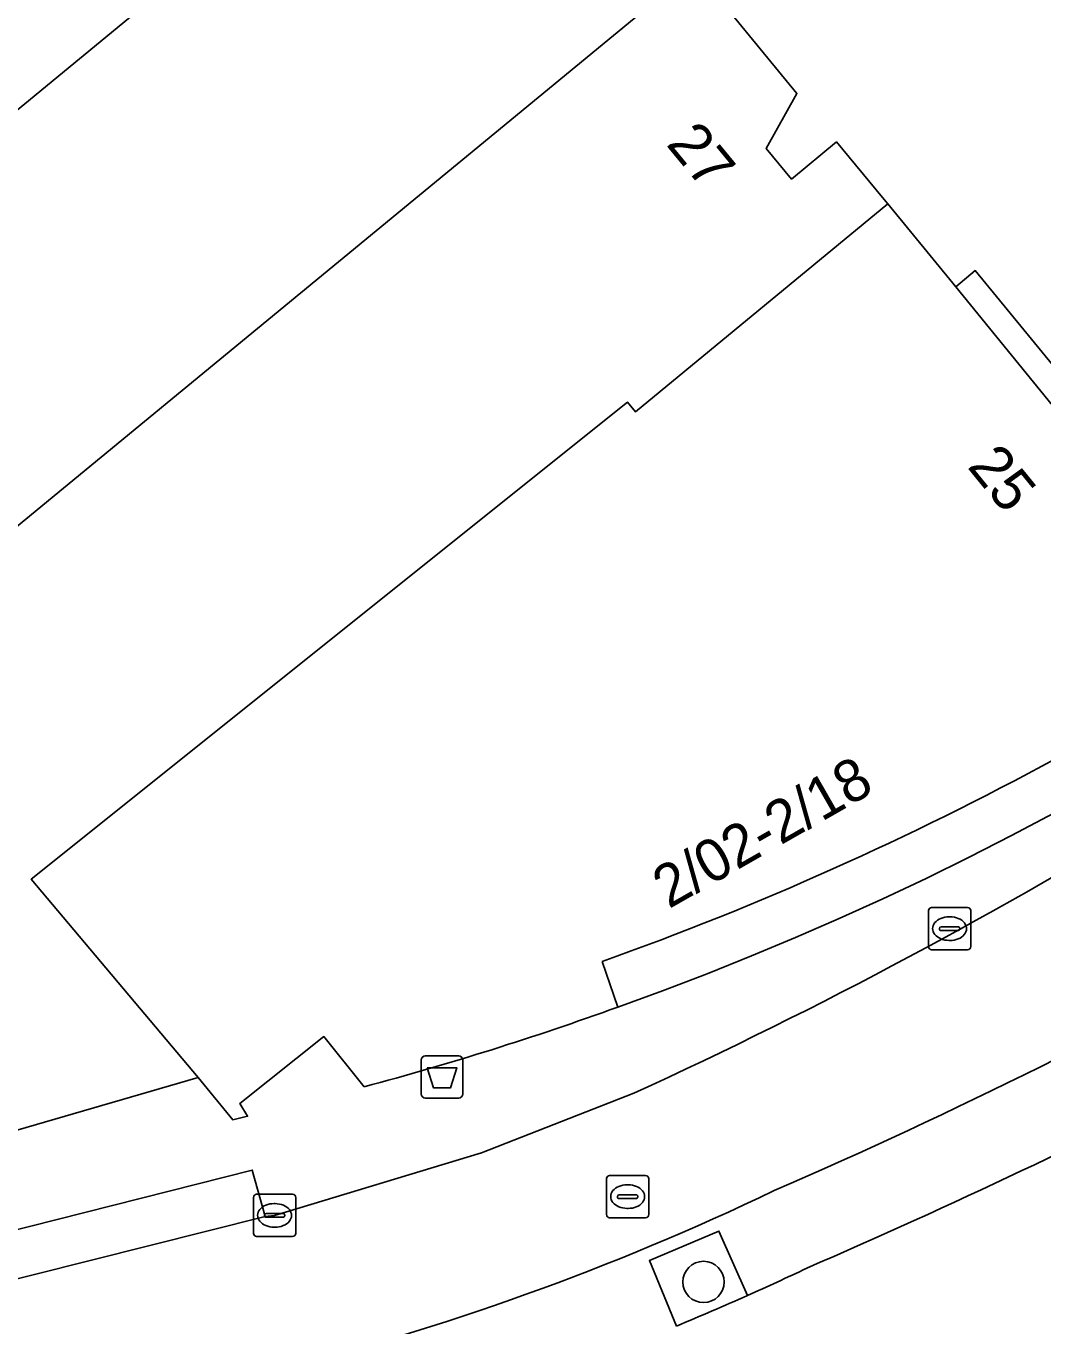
# Model space of a CAD drawing. Extents: x 160377 to 161131, y 383938 to 384853.
# Drawn here: x 160927.07 to 160951.15, y 384551.54 to 384582.34 of the extents above; entities that cross this region are included whole.
import ezdxf

# ---------------------------------------------------------------- set-up
doc = ezdxf.new("R2010")
doc.units = 0
for name, color, linetype in [('IMGEO_Afvalbak', 7, 'Continuous'), ('IMGEO_Boom', 7, 'Continuous'), ('IMGEO_Groenvoorziening', 7, 'Continuous'), ('IMGEO_Kolk', 7, 'Continuous'), ('IMGEO_Pand', 7, 'Continuous'), ('IMGEO_Pand_nummerreeks', 7, 'Continuous'), ('IMGEO_Pand_overbouw', 7, 'Continuous'), ('IMGEO_Parkeervlak_open', 7, 'Continuous'), ('IMGEO_Rijbaan_lokaal_open', 7, 'Continuous'), ('IMGEO_Rioolput', 7, 'Continuous'), ('IMGEO_Voetpad_open', 7, 'Continuous')]:
    doc.layers.add(name, color=color, linetype=linetype)

msp = doc.modelspace()

# ---------------------------------------------------------------- linework, layer by layer
at = {"layer": 'IMGEO_Afvalbak'}
for p, q in [((160936.423, 384557.042), (160936.423, 384557.842)), ((160936.423, 384557.842), (160936.423, 384557.042)), ((160936.523, 384557.942), (160937.313, 384557.942)), ((160937.313, 384557.942), (160936.523, 384557.942)), ((160937.413, 384557.842), (160937.413, 384557.042)), ((160937.413, 384557.042), (160937.413, 384557.842)), ((160937.313, 384556.942), (160936.523, 384556.942)), ((160936.523, 384556.942), (160937.313, 384556.942))]:
    msp.add_line(p, q, dxfattribs=at)
msp.add_lwpolyline([(160936.566, 384557.656), (160937.27, 384557.656), (160937.121, 384557.186), (160936.715, 384557.186), (160936.566, 384557.656)], dxfattribs=at)
for centre, start, end in [((160936.523, 384557.842), 90, 180), ((160936.523, 384557.842), 90, 180), ((160937.313, 384557.842), 0, 90), ((160937.313, 384557.842), 360, 90), ((160936.523, 384557.042), 180, 270), ((160936.523, 384557.042), 180, 270), ((160937.313, 384557.042), 270, 0), ((160937.313, 384557.042), 270, 0)]:
    msp.add_arc(centre, 0.1, start, end, dxfattribs=at)
at = {"layer": 'IMGEO_Boom'}
msp.add_circle((160943.112, 384552.584), 0.489, dxfattribs=at)
at = {"layer": 'IMGEO_Groenvoorziening'}
msp.add_lwpolyline([(160944.153, 384552.264), (160943.476, 384553.79), (160941.829, 384553.09), (160942.475, 384551.541)], dxfattribs=at)
msp.add_arc((160915.052, 384617.495), 71.428, 292.57693, 294.0426, dxfattribs=at)
at = {"layer": 'IMGEO_Kolk'}
for p, q in [((160948.439, 384560.528), (160948.439, 384561.38)), ((160948.514, 384561.454), (160949.366, 384561.454)), ((160948.927, 384561.234), (160948.952, 384561.234)), ((160949.44, 384561.38), (160949.44, 384560.528)), ((160948.698, 384560.948), (160948.698, 384560.96)), ((160949.136, 384560.911), (160948.738, 384560.911)), ((160948.741, 384560.997), (160949.139, 384560.997)), ((160949.182, 384560.96), (160949.182, 384560.948)), ((160948.95, 384560.674), (160948.925, 384560.674)), ((160949.366, 384560.454), (160948.514, 384560.454)), ((160932.452, 384553.735), (160932.452, 384554.587)), ((160932.527, 384554.661), (160933.379, 384554.661)), ((160932.94, 384554.441), (160932.965, 384554.441)), ((160933.453, 384554.587), (160933.453, 384553.735)), ((160932.711, 384554.155), (160932.711, 384554.167)), ((160933.149, 384554.118), (160932.751, 384554.118)), ((160932.754, 384554.204), (160933.152, 384554.204)), ((160933.195, 384554.167), (160933.195, 384554.155)), ((160932.963, 384553.881), (160932.938, 384553.881)), ((160933.379, 384553.661), (160932.527, 384553.661))]:
    msp.add_line(p, q, dxfattribs=at)
for points in [[(160948.439, 384560.528), (160948.439, 384561.38)], [(160948.514, 384561.454), (160949.366, 384561.454)], [(160949.44, 384561.38), (160949.44, 384560.528)], [(160949.366, 384560.454), (160948.514, 384560.454)], [(160932.452, 384553.735), (160932.452, 384554.587)], [(160932.527, 384554.661), (160933.379, 384554.661)], [(160933.453, 384554.587), (160933.453, 384553.735)], [(160933.379, 384553.661), (160932.527, 384553.661)]]:
    msp.add_lwpolyline(points, dxfattribs=at)
for centre, radius, start, end in [((160948.516, 384561.378), 0.0765, 91.552, 178.448), ((160948.516, 384561.378), 0.0765, 91.552, 178.448), ((160949.364, 384561.378), 0.0765, 1.552, 88.448), ((160949.364, 384561.378), 0.0765, 1.552, 88.448), ((160948.738, 384560.957), 0.0403, 85.8775, 175.7526), ((160948.735, 384560.947), 0.0366, 178.938, 274.7102), ((160949.139, 384560.954), 0.043, 264.8664, 352.4533), ((160949.143, 384560.959), 0.0386, 1.7309, 96.639), ((160948.516, 384560.53), 0.0765, 181.552, 268.448), ((160948.516, 384560.53), 0.0765, 181.552, 268.448), ((160949.364, 384560.53), 0.0765, 271.552, 358.448), ((160949.364, 384560.53), 0.0765, 271.552, 358.448), ((160932.529, 384554.585), 0.0765, 91.552, 178.448), ((160932.529, 384554.585), 0.0765, 91.552, 178.448), ((160933.377, 384554.585), 0.0765, 1.552, 88.448), ((160933.377, 384554.585), 0.0765, 1.552, 88.448), ((160932.751, 384554.164), 0.0403, 85.8775, 175.7526), ((160932.748, 384554.154), 0.0366, 178.938, 274.7102), ((160933.152, 384554.161), 0.043, 264.8664, 352.4533), ((160933.156, 384554.166), 0.0386, 1.7309, 96.639), ((160932.529, 384553.737), 0.0765, 181.552, 268.448), ((160932.529, 384553.737), 0.0765, 181.552, 268.448), ((160933.377, 384553.737), 0.0765, 271.552, 358.448), ((160933.377, 384553.737), 0.0765, 271.552, 358.448)]:
    msp.add_arc(centre, radius, start, end, dxfattribs=at)
for centre, major_axis, ratio, start_param, end_param in [((160948.926, 384560.954), (-0.387, 0.002), 0.722429, 4.712389, 7.853982), ((160948.951, 384560.954), (-0.39, 0.002), 0.717154, 1.570796, 4.712389), ((160932.939, 384554.161), (-0.387, 0.002), 0.722429, 4.712389, 7.853982), ((160932.964, 384554.161), (-0.39, 0.002), 0.717154, 1.570796, 4.712389)]:
    msp.add_ellipse(centre, major_axis=major_axis, ratio=ratio, start_param=start_param, end_param=end_param, dxfattribs=at)
at = {"layer": 'IMGEO_Pand'}
for points in [[(160938.07, 384589.581), (160937.358, 384590.443), (160936.078, 384589.386), (160935.442, 384590.157), (160936.135, 384591.56), (160934.12, 384594.403), (160933.689, 384594.925), (160933.597, 384594.883), (160927.596, 384589.921), (160927.818, 384589.651), (160916.367, 384580.225), (160916.118, 384580.529), (160906.965, 384573.035), (160911.713, 384567.882)], [(160938.07, 384589.581), (160911.713, 384567.882), (160913.237, 384566.228), (160916.353, 384568.839), (160919.511, 384564.45), (160942.897, 384583.701), (160941.832, 384585.001), (160940.494, 384583.904), (160939.898, 384584.631), (160940.594, 384586.133), (160938.253, 384588.998), (160938.428, 384589.147)], [(160947.478, 384578.121), (160947.354, 384578.272), (160946.261, 384579.592), (160945.198, 384578.712), (160944.598, 384579.436), (160945.325, 384580.739), (160942.897, 384583.701), (160919.511, 384564.45), (160925.7, 384555.846), (160931.143, 384557.427), (160927.188, 384562.122), (160941.313, 384573.422), (160941.498, 384573.197)]]:
    msp.add_lwpolyline(points, close=True, dxfattribs=at)
for points in [[(160951.45, 384564.979), (160951.491, 384564.944), (160953.55, 384566.121), (160956.03, 384567.636), (160949.092, 384576.16), (160947.478, 384578.121), (160941.498, 384573.197), (160941.313, 384573.422), (160927.188, 384562.122), (160931.143, 384557.427), (160931.962, 384556.425), (160932.313, 384556.509), (160932.131, 384556.814), (160934.119, 384558.397), (160935.073, 384557.207)], [(160941.08, 384559.096), (160940.71, 384560.174)]]:
    msp.add_lwpolyline(points, dxfattribs=at)
for centre, radius, start, end in [((160915.172, 384631.66), 75.911, 289.65865, 298.54816), ((160916.423, 384627.011), 72.252, 284.95907, 289.95415)]:
    msp.add_arc(centre, radius, start, end, dxfattribs=at)
at = {"layer": 'IMGEO_Pand_overbouw'}
for points in [[(160941.08, 384559.096), (160942.141, 384559.483), (160943.196, 384559.886), (160944.246, 384560.306), (160945.29, 384560.742), (160946.328, 384561.194), (160947.359, 384561.661), (160948.383, 384562.145), (160949.4, 384562.644), (160950.409, 384563.159), (160951.41, 384563.688), (160952.403, 384564.233), (160953.387, 384564.793), (160954.362, 384565.367), (160955.327, 384565.956), (160956.283, 384566.559), (160957.228, 384567.176), (160949.548, 384576.543), (160949.092, 384576.16), (160956.03, 384567.636), (160953.55, 384566.121), (160951.491, 384564.944), (160951.45, 384564.979)], [(160940.71, 384560.174), (160941.08, 384559.096)]]:
    msp.add_lwpolyline(points, dxfattribs=at)
msp.add_arc((160915.172, 384631.66), 75.911, 289.65865, 298.54816, dxfattribs=at)
at = {"layer": 'IMGEO_Parkeervlak_open'}
msp.add_lwpolyline([(160942.475, 384551.541), (160941.829, 384553.09), (160943.476, 384553.79), (160944.153, 384552.264)], dxfattribs=at)
for centre, radius, start, end in [((160889.187, 384682.475), 139.304, 293.52297, 299.24606), ((160878.419, 384707.646), 168.673, 293.45542, 297.24231), ((160917.593, 384611.535), 62.963, 283.99905, 295.58751), ((160919.465, 384607.684), 60.671, 294.01151, 295.47147)]:
    msp.add_arc(centre, radius, start, end, dxfattribs=at)
at = {"layer": 'IMGEO_Rijbaan_lokaal_open'}
msp.add_lwpolyline([(160941.464, 384557.056), (160937.85, 384555.646), (160932.953, 384554.161), (160932.73, 384554.133), (160916.171, 384549.973), (160914.036, 384549.461), (160901.226, 384546.299), (160898.99, 384545.987), (160890.773, 384544.726), (160890.653, 384544.708), (160888.676, 384544.343), (160880.924, 384542.745), (160863.202, 384538.718), (160847.361, 384535.141), (160836.187, 384532.632), (160833.966, 384532.11), (160833.946, 384532.104), (160833.927, 384532.098), (160831.292, 384531.493), (160832.263, 384527.13), (160902.011, 384542.877)], dxfattribs=at)
for centre, radius, start, end in [((160892.212, 384664.63), 118.313, 294.60051, 301.64097), ((160889.187, 384682.475), 139.304, 293.52297, 299.24606), ((160917.593, 384611.535), 62.963, 283.99905, 295.58751)]:
    msp.add_arc(centre, radius, start, end, dxfattribs=at)
at = {"layer": 'IMGEO_Rioolput'}
for p, q in [((160940.814, 384554.18), (160940.814, 384555.032)), ((160940.889, 384555.106), (160941.741, 384555.106)), ((160941.815, 384555.032), (160941.815, 384554.18)), ((160941.302, 384554.886), (160941.327, 384554.886)), ((160941.073, 384554.6), (160941.073, 384554.612)), ((160941.511, 384554.563), (160941.113, 384554.563)), ((160941.116, 384554.649), (160941.514, 384554.649)), ((160941.557, 384554.612), (160941.557, 384554.6)), ((160941.325, 384554.326), (160941.3, 384554.326)), ((160941.741, 384554.106), (160940.889, 384554.106))]:
    msp.add_line(p, q, dxfattribs=at)
for points in [[(160940.814, 384554.18), (160940.814, 384555.032)], [(160940.889, 384555.106), (160941.741, 384555.106)], [(160941.815, 384555.032), (160941.815, 384554.18)], [(160941.741, 384554.106), (160940.889, 384554.106)]]:
    msp.add_lwpolyline(points, dxfattribs=at)
for centre, radius, start, end in [((160940.891, 384555.03), 0.0765, 91.552, 178.448), ((160940.891, 384555.03), 0.0765, 91.552, 178.448), ((160941.739, 384555.03), 0.0765, 1.552, 88.448), ((160941.739, 384555.03), 0.0765, 1.552, 88.448), ((160941.113, 384554.609), 0.0403, 85.8775, 175.7526), ((160941.11, 384554.599), 0.0366, 178.938, 274.7102), ((160941.514, 384554.606), 0.043, 264.8664, 352.4533), ((160941.518, 384554.611), 0.0386, 1.7309, 96.639), ((160940.891, 384554.182), 0.0765, 181.552, 268.448), ((160940.891, 384554.182), 0.0765, 181.552, 268.448), ((160941.739, 384554.182), 0.0765, 271.552, 358.448), ((160941.739, 384554.182), 0.0765, 271.552, 358.448)]:
    msp.add_arc(centre, radius, start, end, dxfattribs=at)
for centre, major_axis, ratio, start_param, end_param in [((160941.301, 384554.606), (-0.387, 0.002), 0.722429, 4.712389, 7.853982), ((160941.326, 384554.606), (-0.39, 0.002), 0.717154, 1.570796, 4.712389)]:
    msp.add_ellipse(centre, major_axis=major_axis, ratio=ratio, start_param=start_param, end_param=end_param, dxfattribs=at)
at = {"layer": 'IMGEO_Voetpad_open'}
for points in [[(160942.897, 384583.701), (160945.325, 384580.739), (160944.598, 384579.436), (160945.198, 384578.712), (160946.261, 384579.592), (160947.354, 384578.272), (160947.478, 384578.121), (160949.092, 384576.16), (160956.03, 384567.636), (160957.435, 384566.06), (160959.866, 384567.882)], [(160940.71, 384560.174), (160941.08, 384559.096)], [(160935.073, 384557.207), (160934.119, 384558.397), (160932.131, 384556.814), (160932.313, 384556.509), (160931.962, 384556.425), (160931.143, 384557.427), (160925.7, 384555.846), (160923.778, 384555.265), (160920.05, 384554.138), (160919.688, 384554.028), (160916.6, 384553.146), (160916.499, 384553.113), (160909.96, 384550.971), (160903.215, 384548.761), (160902.031, 384552.528), (160890.799, 384550.034), (160877.181, 384547.027), (160828.384, 384536.039), (160827.304, 384535.796), (160823.391, 384536.192)], [(160901.226, 384546.299), (160914.036, 384549.461), (160916.171, 384549.973), (160915.938, 384551.062), (160932.425, 384555.236), (160932.73, 384554.133), (160932.953, 384554.161), (160937.85, 384555.646), (160941.464, 384557.056)]]:
    msp.add_lwpolyline(points, dxfattribs=at)
msp.add_lwpolyline([(160932.73, 384554.133), (160932.425, 384555.236), (160915.938, 384551.062), (160916.171, 384549.973)], close=True, dxfattribs=at)
for centre, radius, start, end in [((160915.172, 384631.66), 75.911, 289.65865, 298.54816), ((160892.212, 384664.63), 118.313, 294.60051, 301.64097), ((160916.423, 384627.011), 72.252, 284.95907, 289.95415), ((160878.419, 384707.646), 168.673, 293.45542, 297.24231), ((160919.465, 384607.684), 60.671, 294.01151, 295.47147), ((160915.052, 384617.495), 71.428, 292.57693, 294.0426)]:
    msp.add_arc(centre, radius, start, end, dxfattribs=at)

# ---------------------------------------------------------------- texts
at = {"layer": 'IMGEO_Pand_nummerreeks'}
for s, rotation, p in [('27', 309.462, (160942.208, 384579.53)), ('25', 309.1434, (160949.34, 384571.895)), ('2/02-2/18', 29.7539, (160942.29, 384561.412))]:
    msp.add_text(s, height=1, rotation=rotation, dxfattribs=at).set_placement(p)

doc.saveas('drawing.dxf')
